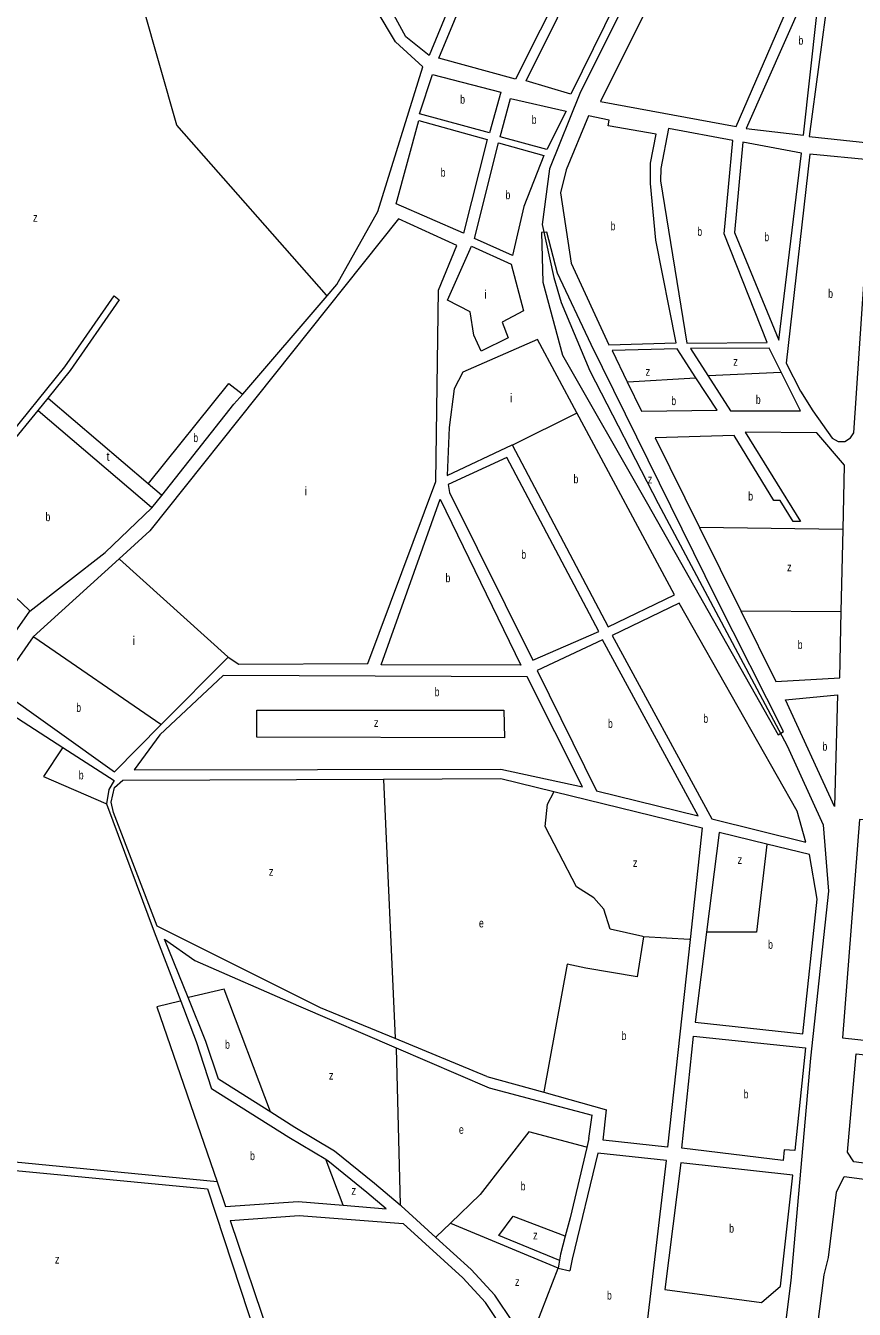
# Model space of a CAD drawing. Extents: x 639657 to 671642, y 222838 to 252123.
# Drawn here: x 649177 to 650137, y 247740 to 249227 of the extents above; entities that cross this region are included whole.
import ezdxf

# ---------------------------------------------------------------- set-up
doc = ezdxf.new("R2010")
doc.units = 0
doc.header["$LTSCALE"] = 4
for name, color, linetype, lineweight in [('1', 7, 'Continuous', 13), ('21', 7, 'Continuous', 13), ('57', 7, 'Continuous', 35)]:
    doc.layers.add(name, color=color, linetype=linetype, lineweight=lineweight)
doc.layers.add('7', color=7, linetype='Continuous')

msp = doc.modelspace()

# ---------------------------------------------------------------- linework, layer by layer
at = {"layer": '1'}
for p, q in [((649665.16, 248706.1), (649740.61, 248741.52)), ((649711.26, 248009.93), (649604.974, 248053.655)), ((649713.81, 247996.55), (649833.206, 247965.046)), ((649829.38, 247937.81), (649833.206, 247965.046)), ((649845.752, 247936.031), (649849.852, 247971.311)), ((649829.38, 247937.81), (649826.968, 247927.675)), ((649398.812, 247887.672), (649408.348, 247859.352)), ((649387.386, 247879.816), (649469.083, 247631.978)), ((649413.862, 247842.975), (649485.666, 247629.711)), ((649793.56, 247787.517), (649807.093, 247784.81))]:
    msp.add_line(p, q, dxfattribs=at)
for points in [[(650058.68, 249572.44), (649842.72, 249139.72), (649999.8, 249110.48), (650108.63, 249362.07), (650175.2, 249510.14), (650133.28, 249542.81)], [(650153.07, 249091.57), (650207.34, 249533.16), (650185.06, 249506.86), (650118.23, 249349.77), (650084.37, 249099.05)], [(649756.5, 249163.4), (649865.57, 249382.77), (649912.27, 249359.3), (649808.39, 249147.86)], [(649655.28, 249189.66), (649711.91, 249325.77), (649801.45, 249279.29), (649744.3, 249165.53)], [(649578.28, 249286.13), (649579.45, 249303.74), (649686.17, 249295.19), (649644.13, 249192.95), (649617.4, 249214.58)], [(650077.72, 249100.37), (650101.25, 249310.56), (650011.6, 249108.26)], [(649632.99, 249125.21), (649648.06, 249170.67), (649727.21, 249150.25), (649714.06, 249103.27)], [(649726.49, 249098.69), (649738.34, 249143.1), (649803.13, 249128.34), (649780.75, 249083.99)], [(649900.735, 249068.011), (649907.389, 249101.682), (649851.79, 249111.52), (649852.9, 249117.96), (649828.87, 249123.04), (649802.96, 249060.24), (649796.58, 249033.64), (649808.79, 248952.36), (649852.28, 248857.59), (649930.27, 248859.94), (649906.89, 248978.88), (649900.61, 249044.65)], [(649605.97, 249020.96), (649632.3, 249117.7), (649711.65, 249095.55), (649684.18, 248987.01)], [(649986.2, 248986.38), (649996.05, 249094.39), (649921.59, 249108.34), (649912.52, 249061.77), (649912.44, 249047.59), (649942.73, 248859.44), (650035.75, 248860.21)], [(650049.51, 248862.92), (650075.45, 249079.55), (650007.64, 249092.39), (649997.81, 248987.6)], [(649696.61, 248980.92), (649724.52, 249091.61), (649777.06, 249077.14), (649753.95, 249017.76), (649740.96, 248961.12)], [(650136.108, 248755.631), (650157.499, 249071.567), (650085.11, 249078.42), (650057.74, 248836.45), (650074.31, 248803.92), (650088.57, 248781.06), (650111.154, 248749.358), (650117.986, 248745.534), (650125.807, 248745.639), (650132.527, 248749.64)], [(649897.35, 248673.26), (650048.685, 248405.797), (650054.6, 248409.62), (649977.07, 248563.24), (649832.01, 248857.96), (649792.94, 248940.67), (649780.75, 248988.22), (649774.3, 248987.82), (649775.92, 248930.24), (649798.64, 248845.47)], [(649665.39, 248909.23), (649693.178, 248972.077), (649739.1, 248951.14), (649753.61, 248897.13), (649728.83, 248883.95), (649735.82, 248865.65), (649704.58, 248850.14), (649695.88, 248868.67), (649691.74, 248895.76)], [(649734.25, 248727.2), (649666.192, 248695.779), (649667.64, 248686.33), (649764.47, 248492.2), (649840.7, 248525.29)], [(649656.872, 248678.765), (649750.607, 248486.336), (649588.64, 248486.82)], [(649933.69, 248558.06), (649856.36, 248520.9), (649971.76, 248308.18), (650080.51, 248281.13), (650070.63, 248317.29)], [(649845.16, 248515.59), (649769.42, 248480.407), (649838.12, 248340.95), (649955.89, 248311.92)], [(649821.76, 248345.4), (649757.62, 248472.97), (649405.77, 248474.31), (649332.13, 248405.75), (649302.69, 248365.31), (649727.36, 248365.92)], [(650057.18, 248446.35), (650117.36, 248452.03), (650113.83, 248322.48)], [(650529.94, 248134.61), (650539.8, 248240.06), (650504.43, 248291.19), (650142.97, 248307.64), (650123.22, 248054.41), (650229.92, 248043.06), (650241.77, 248159.46)], [(649937.14, 247926.83), (649950.54, 248056.52), (650080.28, 248043.16), (650067.73, 247923.94), (650055.54, 247924.82), (650054.47, 247912.35)], [(650465.8, 247999.5), (650649.2, 247981.62), (650633.7, 247844.18), (650565.17, 247850.25), (650564.1, 247853.48), (650506.52, 247854.81), (650506.09, 247843.84), (650437.55, 247843.25), (650428.1, 247841.96), (650413.27, 247843.48), (650395.66, 247852.31), (650380.41, 247868.45), (650379.55, 247870.39), (650382.56, 247878.78), (650136.12, 247911), (650128.82, 247921.97), (650138.82, 248036.13)], [(650029.28, 247748.03), (650051.21, 247766.95), (650065.64, 247895.56), (649935.63, 247909.63), (649917.12, 247762.95)]]:
    msp.add_lwpolyline(points, close=True, dxfattribs=at)
for points in [[(649525.952, 248914.487), (649537.26, 248927.68), (649584.98, 249012.06), (649637.03, 249179.77), (649605.19, 249208.74), (649516.86, 249356.8), (649394.21, 249474.75), (649378.75, 249475.7), (649304.24, 249400.49), (649273.901, 249386.702)], [(648953.093, 249005.747), (648941.15, 249024.84), (648925.48, 249065.74), (648920.31, 249101), (648929.12, 249102.24), (648941.67, 249042.02), (648978.05, 248979.52), (649023.67, 248917.19), (649046.43, 248877.96), (649055.12, 248857.51), (649051.37, 248762.79), (649060.22, 248732.66), (649068.28, 248715), (649080.92, 248708.05), (649086.54, 248714.9), (649133.44, 248730.32), (649149.83, 248742.48), (649222.07, 248832.1), (649279.23, 248914.28), (649285.21, 248909.73), (649228.49, 248827.76), (649202.479, 248795.883), (649190.824, 248781.599)], [(649573.4, 248488.41), (649652.16, 248699.17), (649654.93, 248920.89), (649676.49, 248972.76), (649608.78, 249003.44), (649320.61, 248641.95), (649285.04, 248609.588), (649185.66, 248519.17)], [(649334.615, 248683.153), (649418.13, 248788.69), (649428.313, 248800.571), (649525.952, 248914.487)], [(649815.263, 248778.735), (649769.61, 248863.64), (649683.26, 248825.88), (649673.27, 248806.61), (649667.43, 248761.95), (649665.16, 248706.1)], [(649931.52, 248852.84), (649856.219, 248851.118), (649873.811, 248814.749)], [(649873.811, 248814.749), (649890.29, 248780.68), (649977.73, 248781.69), (649953.224, 248819.423), (649931.52, 248852.84)], [(650038.29, 248853.75), (649947.133, 248853.191), (649967.222, 248821.92)], [(649967.222, 248821.92), (649993.4, 248781.17), (650074.61, 248781.14), (650052.224, 248825.893), (650038.29, 248853.75)], [(649190.824, 248781.599), (649157.99, 248741.36), (649141.8, 248726.19), (649123.71, 248717.92), (649091.86, 248706.49), (649094.42, 248665.66), (649090.594, 248635.855)], [(649740.61, 248741.52), (649851.47, 248530.81), (649928.59, 248567.97), (649815.263, 248778.735)], [(650125.37, 248718.12), (650093.52, 248755.466), (650010.45, 248756.36), (650074.3, 248652.88), (650065.92, 248652.92), (650050.81, 248677.29), (650043.5, 248677.33), (649997.54, 248752.36), (649906.01, 248749.65), (649957.513, 248645.765), (650005.392, 248549.188)], [(650005.392, 248549.188), (650045.94, 248467.4), (650120.08, 248471.71), (650121.727, 248548.446), (650123.769, 248643.537), (650125.37, 248718.12)], [(649181.61, 248549.16), (649268.76, 248616.78), (649323.17, 248668.69), (649334.615, 248683.153)], [(649090.594, 248635.855), (649077.58, 248534.48), (649035.62, 248405.59), (649056.85, 248401.39), (649090.89, 248419.68), (649181.61, 248549.16)], [(649185.66, 248519.17), (649143.65, 248459.68), (649279.91, 248362.86), (649334.005, 248417.506), (649411.48, 248495.77)], [(649411.48, 248495.77), (649423.68, 248487.75), (649573.4, 248488.41)], [(649012.13, 248354.15), (649069.84, 248381.77), (649134.21, 248446.29), (649219.985, 248390.945)], [(649219.985, 248390.945), (649279.29, 248352.68), (649273.22, 248342.18), (649270.33, 248325.87)], [(649604.974, 248053.655), (649518.55, 248089.21), (649329.02, 248183.95), (649278.65, 248315.72), (649275.93, 248327.77), (649279.68, 248344.72), (649289.39, 248353.05), (649591.382, 248354.34)], [(649591.382, 248354.34), (649727.14, 248354.92), (649788.76, 248339.886)], [(649788.76, 248339.886), (649960.52, 248297.98), (649946.492, 248168.656)], [(649270.33, 248325.87), (649325.54, 248177.52), (649356.486, 248097.106)], [(650035.427, 248279.101), (649980.04, 248292.71), (649965.496, 248177.186), (649952.36, 248072.84)], [(649952.36, 248072.84), (650077.08, 248059.04), (650093.88, 248215.37), (650084.72, 248266.99), (650035.427, 248279.101)], [(649365.114, 248101.202), (649337.74, 248169.07), (649372.82, 248144.38), (649493.01, 248091.5), (649606.082, 248042.876), (649713.81, 247996.55)], [(649946.492, 248168.656), (649920.38, 247927.92), (649845.752, 247936.031)], [(649356.486, 248097.106), (649374.43, 248050.48), (649392.092, 247995.676)], [(649400.336, 248006.6), (649385.6, 248050.41), (649365.114, 248101.202)], [(649610.706, 247860.895), (649580.875, 247885.964), (649534.789, 247923.348), (649488.703, 247950.763), (649460.738, 247968.433), (649400.336, 248006.6)], [(649711.26, 248009.93), (649777.045, 247991.599), (649849.852, 247971.311)], [(649524.522, 247913.586), (649481.572, 247939.135), (649392.092, 247995.676)], [(649398.812, 247887.672), (648981.16, 247928.47), (648978.61, 247918.58), (649387.386, 247879.816)], [(649826.968, 247927.675), (649807.54, 247846.05), (649801.908, 247824.817)], [(649880.32, 247581.65), (649919.3, 247912.44), (649839.58, 247920.88), (649809.89, 247798.3), (649807.093, 247784.81)], [(649594.614, 247856.602), (649572.191, 247875.446), (649526.965, 247912.132), (649524.522, 247913.586)], [(650093.95, 247719.17), (650101.71, 247779.82), (650106.87, 247800.25), (650116.13, 247875.74), (650124.94, 247893.8), (650275.99, 247873.69)], [(649408.348, 247859.352), (649492.439, 247864.78), (649544.609, 247860.604), (649594.614, 247856.602)], [(649652.064, 247823.426), (649612.015, 247859.795), (649610.706, 247860.895)], [(649413.862, 247842.975), (649493.685, 247848.58), (649614.02, 247839.551)], [(649737.906, 247711.337), (649732.505, 247713.573), (649709.613, 247747.926), (649683.344, 247776.597), (649614.02, 247839.551)], [(649765.499, 247714.676), (649741.555, 247724.588), (649720.38, 247756.365), (649692.977, 247786.273), (649652.064, 247823.426)], [(649801.908, 247824.817), (649796.36, 247803.9), (649795.171, 247796.942), (649793.56, 247787.517)]]:
    msp.add_lwpolyline(points, dxfattribs=at)
at = {"layer": '21'}
for points in [[(649525.952, 248914.487), (649525.512, 248914.987), (649352.073, 249112.236), (649274.043, 249386.202), (649273.901, 249386.702)], [(649967.222, 248821.92), (649967.722, 248821.943), (650051.724, 248825.87), (650052.224, 248825.893)], [(649318.932, 248696.533), (649319.332, 248697.033), (649412.131, 248812.906), (649427.813, 248800.952), (649428.313, 248800.571)], [(649873.811, 248814.749), (649874.311, 248814.778), (649952.724, 248819.394), (649953.224, 248819.423)], [(649318.932, 248696.533), (649202.979, 248795.456), (649202.479, 248795.883)], [(649323.17, 248668.69), (649322.67, 248669.117), (649191.324, 248781.172), (649190.824, 248781.599)], [(649740.61, 248741.52), (649741.11, 248741.769), (649814.763, 248778.486), (649815.263, 248778.735)], [(649334.615, 248683.153), (649334.115, 248683.58), (649318.932, 248696.533)], [(649181.61, 248549.16), (649181.11, 248549.636), (649091.094, 248635.379), (649090.594, 248635.855)], [(650123.769, 248643.537), (650123.269, 248643.544), (649958.013, 248645.758), (649957.513, 248645.765)], [(649411.48, 248495.77), (649410.98, 248496.22), (649285.54, 248609.138), (649285.04, 248609.588)], [(650005.392, 248549.188), (650005.893, 248549.185), (650121.227, 248548.449), (650121.727, 248548.446)], [(649334.005, 248417.506), (649333.505, 248417.849), (649186.16, 248518.827), (649185.66, 248519.17)], [(649219.985, 248390.945), (649219.652, 248390.445), (649197.572, 248357.31), (649269.83, 248326.086), (649270.33, 248325.87)], [(649591.382, 248354.34), (649591.405, 248353.84), (649604.951, 248054.156), (649604.974, 248053.655)], [(649892.379, 248171.75), (649891.879, 248171.863), (649853.979, 248180.448), (649846.733, 248203.643), (649835.141, 248216.69), (649814.855, 248229.737), (649794.569, 248268.879), (649778.629, 248299.322), (649781.527, 248325.417), (649788.51, 248339.386), (649788.76, 248339.886)], [(650035.427, 248279.101), (650035.368, 248278.601), (650023.332, 248177.186), (649965.996, 248177.186), (649965.496, 248177.186)], [(649892.379, 248171.75), (649885.134, 248125.359), (649825.724, 248135.507), (649803.988, 248139.856), (649777.136, 247992.099), (649777.045, 247991.599)], [(649946.492, 248168.656), (649945.992, 248168.685), (649892.379, 248171.75)], [(649460.738, 247968.433), (649460.549, 247968.934), (649406.956, 248110.863), (649365.614, 248101.317), (649365.114, 248101.202)], [(649356.486, 248097.106), (649355.986, 248096.988), (649328.709, 248090.567), (649398.812, 247887.672)], [(649606.082, 248042.876), (649606.095, 248042.376), (649610.691, 247861.486), (649610.706, 247860.895)], [(649826.968, 247927.675), (649826.468, 247927.808), (649759.792, 247945.598), (649703.28, 247873.113), (649668.858, 247839.719)], [(649524.522, 247913.586), (649524.712, 247913.085), (649544.419, 247861.104), (649544.609, 247860.604)], [(649795.171, 247796.942), (649794.671, 247797.145), (649724.924, 247825.493), (649741.7, 247847.87), (649801.408, 247825.008), (649801.908, 247824.817)], [(649668.858, 247839.719), (649652.564, 247823.911), (649652.064, 247823.426)], [(649793.56, 247787.517), (649669.358, 247839.51), (649668.858, 247839.719)], [(649765.499, 247714.676), (649767.425, 247719.676), (649793.56, 247787.517)]]:
    msp.add_lwpolyline(points, dxfattribs=at)
msp.add_lwpolyline([(649444.63, 248434.143), (649730.812, 248434.143), (649731.536, 248402.25), (649444.63, 248402.975)], close=True, dxfattribs=at)
at = {"layer": '57', "lineweight": 13}
msp.add_lwpolyline([(650037.188, 249587.395), (649818.992, 249148.704), (649783.665, 249061.381), (649775.353, 248996.929), (649788.86, 248935.595), (649797.172, 248906.488), (649830.421, 248827.482), (649909.387, 248673.628), (650059.007, 248392.949), (650100.569, 248301.468), (650106.803, 248224.541), (650086.022, 248031.184), (650063.164, 247773.375), (650047.578, 247647.589), (650033.032, 247535.318), (650026.798, 247472.944), (650039.266, 247377.306), (650060.047, 247219.294), (650082.905, 247119.497), (650084.983, 247111.18), (650101.608, 247009.304), (650114.076, 246949.01), (650131.74, 246885.597), (649863.671, 245877.231)], dxfattribs=at)

# ---------------------------------------------------------------- texts
at = {"layer": '7'}
for s, width, p in [('b', 0.75, (650072.081, 249205.465)), ('b', 0.75, (649680.191, 249136.97)), ('b', 0.75, (649763.059, 249113.545)), ('b', 0.75, (649657.616, 249052.355)), ('b', 0.75, (649732.684, 249026.365)), ('z', 0.8, (649185.369, 249000.269)), ('b', 0.75, (649854.443, 248990.315)), ('b', 0.75, (649954.936, 248983.89)), ('b', 0.75, (650032.591, 248977.655)), ('b', 0.75, (650106.488, 248911.977)), ('z', 0.8, (649996.586, 248833.415)), ('z', 0.8, (649895.012, 248821.801)), ('b', 0.75, (649924.778, 248787.726)), ('b', 0.75, (650022.705, 248789.137)), ('b', 0.75, (649371.068, 248744.914)), ('b', 0.75, (649811.503, 248697.225)), ('z', 0.8, (649897.484, 248697.008)), ('b', 0.75, (650013.875, 248677.208)), ('b', 0.75, (649199.819, 248653.305)), ('b', 0.75, (649751.03, 248609.7)), ('z', 0.8, (650058.857, 248595.187)), ('b', 0.75, (649663.205, 248582.55)), ('b', 0.75, (650071.191, 248505.179)), ('b', 0.75, (649650.612, 248450.447)), ('b', 0.75, (649235.467, 248432.326)), ('b', 0.75, (649851.39, 248413.755)), ('b', 0.75, (649961.88, 248419.595)), ('z', 0.8, (649580.334, 248414.93)), ('b', 0.75, (650099.901, 248387.255)), ('b', 0.75, (649238.365, 248354.043)), ('z', 0.8, (649880.282, 248252.565)), ('z', 0.8, (650001.596, 248256.194)), ('z', 0.8, (649458.616, 248242.417)), ('e', 0.75, (649701.988, 248182.555)), ('b', 0.75, (650036.902, 248157.754)), ('b', 0.75, (649407.837, 248041.935)), ('b', 0.75, (649867.177, 248052.083)), ('z', 0.8, (649528.169, 248006.117)), ('b', 0.75, (650008.595, 247984.435)), ('e', 0.75, (649678.804, 247943.356)), ('b', 0.75, (649436.817, 247912.912)), ('b', 0.75, (649750.269, 247877.838)), ('z', 0.8, (649554.251, 247872.746)), ('z', 0.8, (649764.643, 247820.998)), ('b', 0.75, (649991.793, 247828.83)), ('z', 0.8, (649210.744, 247793.104)), ('z', 0.8, (649743.674, 247767.152)), ('b', 0.75, (649850.223, 247751.265))]:
    msp.add_text(s, height=10, dxfattribs=dict(at, width=width)).set_placement(p)
for s, p in [('i', (649708.038, 248911.108)), ('i', (649737.87, 248791.124)), ('t', (649270.415, 248723.235)), ('i', (649499.813, 248683.15)), ('i', (649300.572, 248509.911))]:
    msp.add_text(s, height=10, dxfattribs=at).set_placement(p)

doc.saveas('drawing.dxf')
